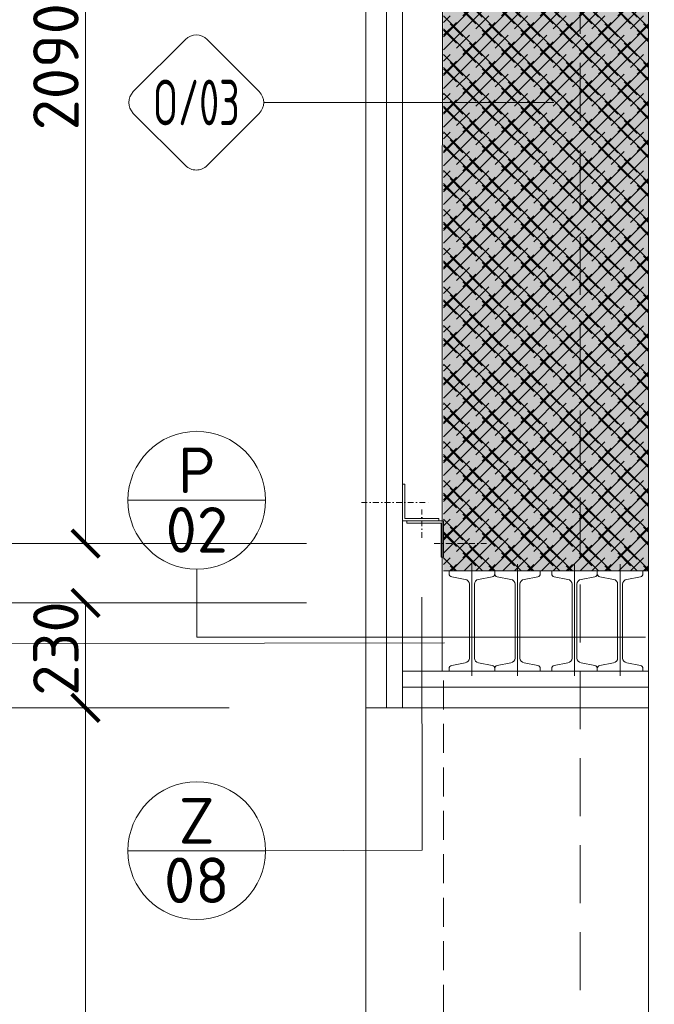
# Model space of a CAD drawing. Header units: millimetres. Extents: x -725694 to 5289369, y -1488057 to 2187451.
# Tile 73 of 656: x 4521 to 5913, y -40285 to -38127. Entities that reach past the tile are written whole.
import ezdxf
from ezdxf.enums import TextEntityAlignment as Align

# ---------------------------------------------------------------- set-up
doc = ezdxf.new("R2010")
doc.units = ezdxf.units.MM
doc.linetypes.add('DASHDOT', pattern=[25.4, 12.7, -6.35, 0, -6.35])
doc.linetypes.add('DASHED', pattern=[19.05, 12.7, -6.35])
doc.layers.get('Defpoints').update_dxf_attribs({"color": 8})
for name, color, linetype, lineweight in [('A99_N_kce-pohl', 1, 'Continuous', 9), ('A99_N_kce-rez-sil', 6, 'Continuous', 18), ('A99_N_kce-rez-ten', 4, 'Continuous', 9), ('A99_N_koty-200', 5, 'Continuous', 5), ('A99_N_koty-200 @ 200', 5, 'Continuous', 5), ('A99_N_koty-200 @ 50 (2)', 5, 'Continuous', 5), ('A99_N_sraf', 252, 'Continuous', 0), ('A99_N_sraf @ 200 VP1', 252, 'Continuous', 0), ('A99_N_sraf @ 200 VP10', 252, 'Continuous', 0), ('A99_N_sraf @ 200 VP11', 252, 'Continuous', 0), ('A99_N_sraf @ 200 VP12', 252, 'Continuous', 0), ('A99_N_sraf @ 200 VP13', 252, 'Continuous', 0), ('A99_N_sraf @ 200 VP14', 252, 'Continuous', 0), ('A99_N_sraf @ 200 VP2', 252, 'Continuous', 0), ('A99_N_sraf @ 200 VP3', 252, 'Continuous', 0), ('A99_N_sraf @ 200 VP4', 252, 'Continuous', 0), ('A99_N_sraf @ 200 VP5', 252, 'Continuous', 0), ('A99_N_sraf @ 200 VP6', 252, 'Continuous', 0), ('A99_N_sraf @ 200 VP7', 252, 'Continuous', 0), ('A99_N_sraf @ 200 VP8', 252, 'Continuous', 0), ('A99_N_sraf @ 200 VP9', 252, 'Continuous', 0), ('A99_N_sraf @ 200 VPModel', 252, 'Continuous', 0), ('A99_N_sraf @ 50 (1)', 252, 'Continuous', 0), ('A99_N_znaceni 200', 5, 'Continuous', 5), ('A99_N_znaceni 50', 5, 'Continuous', 5), ('A99_S_kce-pohl', 7, 'Continuous', 5), ('A99_S_kce-rez-sil', 7, 'Continuous', 15), ('A99_S_kce-rez-ten', 7, 'Continuous', 9)]:
    doc.layers.add(name, color=color, linetype=linetype, lineweight=lineweight)
doc.styles.add('A99_kota', font='isocpeur.ttf', dxfattribs={"height": 2})
doc.styles.add('A99_popis', font='isocpeur.ttf')
doc.linetypes.add('IZOLACE', pattern='A,0.00254,-2.54,[134,ltypeshp.shx,S=2.54,R=0,X=-2.54,Y=0],-5.08,[134,ltypeshp.shx,S=2.54,R=180,X=2.54,Y=0],-2.54', length=10.16254)
doc.dimstyles.new('A99_kota_200 new', dxfattribs={"dimscale": 200, "dimtxt": 2, "dimasz": 1.2, "dimexe": 0.5, "dimexo": 1.5, "dimgap": 0.3, "dimtad": 1, "dimdec": 0, "dimzin": 3, "dimdsep": 46, "dimtxsty": 'A99_kota', "dimblk": 'ARCHTICK', "dimcen": 2.5, "dimazin": 2, "dimtfac": 0.75, "dimtdec": 0, "dimtmove": 2, "dimatfit": 0, "dimfxl": 0, "dimtolj": 1, "dimtzin": 0, "dimlwd": 5, "dimlwe": 5, "dimarcsym": 0})
pattern_1 = [(45, (0, 0), (-42.42641, 42.42641), []), (45, (28.284, 0), (-42.42641, 42.42641), []), (135, (48.024, 5.6), (-42.42641, -42.42641), [40, -20]), (135, (62.166, 19.74), (-42.42641, -42.42641), [40, -20])]
pattern_2 = [(315, (0, 0), (42.42641, 42.42641), []), (315, (6e-15, -28.284), (42.42641, 42.42641), []), (45, (5.6, -48.024), (-42.42641, 42.42641), [40, -20]), (45, (19.74, -62.166), (-42.42641, 42.42641), [40, -20])]

# ---------------------------------------------------------------- blocks, each defined once
blk = doc.blocks.new('_ArchTick')
at = {"color": 0, "linetype": 'ByBlock', "const_width": 0.15}
blk.add_lwpolyline([(-0.5, -0.5), (0.5, 0.5)], dxfattribs=at)
blk = doc.blocks.new('*D4356')
at = {"layer": 'A99_N_koty-200', "color": 0, "linetype": 'Continuous', "lineweight": 5, "transparency": 16777216}
for p, q in [((4865, -37185), (4640, -37185)), ((4665, -39275), (4665, -37185)), ((4865, -39275), (4640, -39275))]:
    blk.add_line(p, q, dxfattribs=at)
at = {"layer": 'Defpoints', "color": 0, "linetype": 'Continuous', "lineweight": 0, "transparency": 16777216}
for p in [(4665, -37185), (5450, -37185), (5450, -39275)]:
    blk.add_point(p, dxfattribs=at)
at = {"layer": 'A99_N_koty-200', "color": 0, "linetype": 'Continuous', "lineweight": 5, "transparency": 16777216, "xscale": 60, "yscale": 60, "zscale": 60}
for p, rotation in [((4665, -37185), 90), ((4665, -39275), 270)]:
    blk.add_blockref('_ArchTick', p, dxfattribs=dict(at, rotation=rotation))
at = {"layer": 'A99_N_koty-200', "color": 0, "linetype": 'Continuous', "transparency": 16777216, "insert": (4600, -38230), "char_height": 100, "attachment_point": 5, "rotation": 90, "style": 'A99_kota'}
blk.add_mtext('\\A1;2090', dxfattribs=at)
blk = doc.blocks.new('*D4357')
at = {"layer": 'A99_N_koty-200', "color": 0, "linetype": 'Continuous', "lineweight": 5, "transparency": 16777216}
for p, q in [((5150, -37185), (4255, -37185)), ((4355, -39275), (4355, -37185)), ((5150, -39275), (4255, -39275))]:
    blk.add_line(p, q, dxfattribs=at)
at = {"layer": 'Defpoints', "color": 0, "linetype": 'Continuous', "lineweight": 0, "transparency": 16777216}
for p in [(4355, -37185), (5450, -37185), (5450, -39275)]:
    blk.add_point(p, dxfattribs=at)
at = {"layer": 'A99_N_koty-200', "color": 0, "linetype": 'Continuous', "lineweight": 5, "transparency": 16777216, "xscale": 240, "yscale": 240, "zscale": 240}
for p, rotation in [((4355, -37185), 90), ((4355, -39275), 270)]:
    blk.add_blockref('_ArchTick', p, dxfattribs=dict(at, rotation=rotation))
at = {"layer": 'A99_N_koty-200', "color": 0, "linetype": 'Continuous', "transparency": 16777216, "insert": (4095, -38230), "char_height": 400, "attachment_point": 5, "rotation": 90, "style": 'A99_kota'}
blk.add_mtext('\\A1;2090', dxfattribs=at)
blk = doc.blocks.new('*D4401')
at = {"layer": 'A99_N_koty-200', "color": 0, "linetype": 'Continuous', "lineweight": 5, "transparency": 16777216}
for p, q in [((6947.5, -37745), (7847.5, -37745)), ((7747.5, -37745), (7747.5, -39335)), ((6947.5, -39335), (7847.5, -39335))]:
    blk.add_line(p, q, dxfattribs=at)
at = {"layer": 'Defpoints', "color": 0, "linetype": 'Continuous', "lineweight": 0, "transparency": 16777216}
for p in [(5900, -37745), (5900, -39335), (7747.5, -39335)]:
    blk.add_point(p, dxfattribs=at)
at = {"layer": 'A99_N_koty-200', "color": 0, "linetype": 'Continuous', "lineweight": 5, "transparency": 16777216, "xscale": 240, "yscale": 240, "zscale": 240}
for p, rotation in [((7747.5, -37745), 90), ((7747.5, -39335), 270)]:
    blk.add_blockref('_ArchTick', p, dxfattribs=dict(at, rotation=rotation))
at = {"layer": 'A99_N_koty-200', "color": 0, "linetype": 'Continuous', "transparency": 16777216, "insert": (7472.5, -38422.5), "char_height": 400, "attachment_point": 5, "rotation": 90, "style": 'A99_kota'}
blk.add_mtext('\\A1;1590', dxfattribs=at)
blk = doc.blocks.new('*D4402')
at = {"layer": 'A99_N_koty-200', "color": 0, "linetype": 'Continuous', "lineweight": 5, "transparency": 16777216}
for p, q in [((6450, -37745), (6675, -37745)), ((6650, -37745), (6650, -39335)), ((6450, -39335), (6675, -39335))]:
    blk.add_line(p, q, dxfattribs=at)
at = {"layer": 'Defpoints', "color": 0, "linetype": 'Continuous', "lineweight": 0, "transparency": 16777216}
for p in [(5900, -37745), (5900, -39335), (6650, -39335)]:
    blk.add_point(p, dxfattribs=at)
at = {"layer": 'A99_N_koty-200', "color": 0, "linetype": 'Continuous', "lineweight": 5, "transparency": 16777216, "xscale": 60, "yscale": 60, "zscale": 60}
for p, rotation in [((6650, -37745), 90), ((6650, -39335), 270)]:
    blk.add_blockref('_ArchTick', p, dxfattribs=dict(at, rotation=rotation))
at = {"layer": 'A99_N_koty-200', "color": 0, "linetype": 'Continuous', "transparency": 16777216, "insert": (6585, -38540), "char_height": 100, "attachment_point": 5, "rotation": 90, "style": 'A99_kota'}
blk.add_mtext('\\A1;1590', dxfattribs=at)
blk = doc.blocks.new('*D4669')
at = {"layer": 'A99_N_koty-200', "color": 0, "linetype": 'Continuous', "lineweight": 5, "transparency": 16777216}
for p, q in [((4980, -39635), (4255, -39635)), ((4355, -39635), (4355, -44635)), ((5150, -44635), (4255, -44635))]:
    blk.add_line(p, q, dxfattribs=at)
at = {"layer": 'Defpoints', "color": 0, "linetype": 'Continuous', "lineweight": 0, "transparency": 16777216}
for p in [(5280, -39635), (4355, -44635), (5450, -44635)]:
    blk.add_point(p, dxfattribs=at)
at = {"layer": 'A99_N_koty-200', "color": 0, "linetype": 'Continuous', "lineweight": 5, "transparency": 16777216, "xscale": 240, "yscale": 240, "zscale": 240}
for p, rotation in [((4355, -39635), 90), ((4355, -44635), 270)]:
    blk.add_blockref('_ArchTick', p, dxfattribs=dict(at, rotation=rotation))
at = {"layer": 'A99_N_koty-200', "color": 0, "linetype": 'Continuous', "transparency": 16777216, "insert": (4095, -42135), "char_height": 400, "attachment_point": 5, "rotation": 90, "style": 'A99_kota'}
blk.add_mtext('\\A1;5000', dxfattribs=at)
blk = doc.blocks.new('*D4670')
at = {"layer": 'A99_N_koty-200', "color": 0, "linetype": 'Continuous', "lineweight": 5, "transparency": 16777216}
for p, q in [((4865, -39635), (4640, -39635)), ((4665, -39635), (4665, -44635)), ((4865, -44635), (4640, -44635))]:
    blk.add_line(p, q, dxfattribs=at)
at = {"layer": 'Defpoints', "color": 0, "linetype": 'Continuous', "lineweight": 0, "transparency": 16777216}
for p in [(5280, -39635), (4665, -44635), (5450, -44635)]:
    blk.add_point(p, dxfattribs=at)
at = {"layer": 'A99_N_koty-200', "color": 0, "linetype": 'Continuous', "lineweight": 5, "transparency": 16777216, "xscale": 60, "yscale": 60, "zscale": 60}
for p, rotation in [((4665, -39635), 90), ((4665, -44635), 270)]:
    blk.add_blockref('_ArchTick', p, dxfattribs=dict(at, rotation=rotation))
at = {"layer": 'A99_N_koty-200', "color": 0, "linetype": 'Continuous', "transparency": 16777216, "insert": (4600, -42135), "char_height": 100, "attachment_point": 5, "rotation": 90, "style": 'A99_kota'}
blk.add_mtext('\\A1;5000', dxfattribs=at)
blk = doc.blocks.new('*D5740')
at = {"layer": 'A99_N_koty-200', "color": 0, "linetype": 'Continuous', "lineweight": 5, "transparency": 16777216}
for p, q in [((4355, -39405), (4355, -39165)), ((5150, -39405), (4255, -39405)), ((4355, -39635), (4355, -39405)), ((4980, -39635), (4255, -39635)), ((4355, -39635), (4355, -39875))]:
    blk.add_line(p, q, dxfattribs=at)
at = {"layer": 'Defpoints', "color": 0, "linetype": 'Continuous', "lineweight": 0, "transparency": 16777216}
for p in [(4355, -39405), (5450, -39405), (5280, -39635)]:
    blk.add_point(p, dxfattribs=at)
at = {"layer": 'A99_N_koty-200', "color": 0, "linetype": 'Continuous', "lineweight": 5, "transparency": 16777216, "xscale": 240, "yscale": 240, "zscale": 240}
for p, rotation in [((4355, -39405), 270), ((4355, -39635), 90)]:
    blk.add_blockref('_ArchTick', p, dxfattribs=dict(at, rotation=rotation))
at = {"layer": 'A99_N_koty-200', "color": 0, "linetype": 'Continuous', "transparency": 16777216, "insert": (4095, -40215), "char_height": 400, "attachment_point": 5, "rotation": 90, "style": 'A99_kota'}
blk.add_mtext('\\A1;230', dxfattribs=at)
blk = doc.blocks.new('*D5741')
at = {"layer": 'A99_N_koty-200', "color": 0, "linetype": 'Continuous', "lineweight": 5, "transparency": 16777216}
for p, q in [((4865, -39405), (4640, -39405)), ((4665, -39635), (4665, -39405)), ((4865, -39635), (4640, -39635))]:
    blk.add_line(p, q, dxfattribs=at)
at = {"layer": 'Defpoints', "color": 0, "linetype": 'Continuous', "lineweight": 0, "transparency": 16777216}
for p in [(4665, -39405), (5450, -39405), (5280, -39635)]:
    blk.add_point(p, dxfattribs=at)
at = {"layer": 'A99_N_koty-200', "color": 0, "linetype": 'Continuous', "lineweight": 5, "transparency": 16777216, "xscale": 60, "yscale": 60, "zscale": 60}
for p, rotation in [((4665, -39405), 90), ((4665, -39635), 270)]:
    blk.add_blockref('_ArchTick', p, dxfattribs=dict(at, rotation=rotation))
at = {"layer": 'A99_N_koty-200', "color": 0, "linetype": 'Continuous', "transparency": 16777216, "insert": (4600, -39505), "char_height": 100, "attachment_point": 5, "rotation": 90, "style": 'A99_kota'}
blk.add_mtext('\\A1;230', dxfattribs=at)
blk = doc.blocks.new('*D5800')
at = {"layer": 'A99_N_koty-200', "color": 0, "linetype": 'Continuous', "lineweight": 5, "transparency": 16777216}
for p, q in [((7747.5, -39335), (7747.5, -39095)), ((6947.5, -39335), (7847.5, -39335)), ((7747.5, -39335), (7747.5, -39555)), ((6947.5, -39555), (7847.5, -39555)), ((7747.5, -39555), (7747.5, -39795))]:
    blk.add_line(p, q, dxfattribs=at)
at = {"layer": 'Defpoints', "color": 0, "linetype": 'Continuous', "lineweight": 0, "transparency": 16777216}
for p in [(5900, -39335), (5900, -39555), (7747.5, -39555)]:
    blk.add_point(p, dxfattribs=at)
at = {"layer": 'A99_N_koty-200', "color": 0, "linetype": 'Continuous', "lineweight": 5, "transparency": 16777216, "xscale": 240, "yscale": 240, "zscale": 240}
for p, rotation in [((7747.5, -39335), 270), ((7747.5, -39555), 90)]:
    blk.add_blockref('_ArchTick', p, dxfattribs=dict(at, rotation=rotation))
at = {"layer": 'A99_N_koty-200', "color": 0, "linetype": 'Continuous', "transparency": 16777216, "insert": (8032.5, -38875), "char_height": 400, "attachment_point": 5, "rotation": 90, "style": 'A99_kota'}
blk.add_mtext('\\A1;220', dxfattribs=at)
blk = doc.blocks.new('*D5801')
at = {"layer": 'A99_N_koty-200', "color": 0, "linetype": 'Continuous', "lineweight": 5, "transparency": 16777216}
for p, q in [((6450, -39335), (6675, -39335)), ((6650, -39335), (6650, -39555)), ((6450, -39555), (6675, -39555))]:
    blk.add_line(p, q, dxfattribs=at)
at = {"layer": 'Defpoints', "color": 0, "linetype": 'Continuous', "lineweight": 0, "transparency": 16777216}
for p in [(5900, -39335), (5900, -39555), (6650, -39555)]:
    blk.add_point(p, dxfattribs=at)
at = {"layer": 'A99_N_koty-200', "color": 0, "linetype": 'Continuous', "lineweight": 5, "transparency": 16777216, "xscale": 60, "yscale": 60, "zscale": 60}
for p, rotation in [((6650, -39335), 90), ((6650, -39555), 270)]:
    blk.add_blockref('_ArchTick', p, dxfattribs=dict(at, rotation=rotation))
at = {"layer": 'A99_N_koty-200', "color": 0, "linetype": 'Continuous', "transparency": 16777216, "insert": (6585, -39440), "char_height": 100, "attachment_point": 5, "rotation": 90, "style": 'A99_kota'}
blk.add_mtext('\\A1;220', dxfattribs=at)
blk = doc.blocks.new('*D5803')
at = {"layer": 'A99_N_koty-200', "color": 0, "linetype": 'Continuous', "lineweight": 5, "transparency": 16777216}
for p, q in [((4465, -30205), (4240, -30205)), ((4265, -30205), (4265, -39635)), ((4465, -39635), (4240, -39635))]:
    blk.add_line(p, q, dxfattribs=at)
at = {"layer": 'Defpoints', "color": 0, "linetype": 'Continuous', "lineweight": 0, "transparency": 16777216}
for p in [(4812.5, -30205), (4265, -39635), (5280, -39635)]:
    blk.add_point(p, dxfattribs=at)
at = {"layer": 'A99_N_koty-200', "color": 0, "linetype": 'Continuous', "lineweight": 5, "transparency": 16777216, "xscale": 60, "yscale": 60, "zscale": 60}
for p, rotation in [((4265, -30205), 90), ((4265, -39635), 270)]:
    blk.add_blockref('_ArchTick', p, dxfattribs=dict(at, rotation=rotation))
at = {"layer": 'A99_N_koty-200', "color": 0, "linetype": 'Continuous', "transparency": 16777216, "insert": (4200, -34920), "char_height": 100, "attachment_point": 5, "rotation": 90, "style": 'A99_kota'}
blk.add_mtext('\\A1;9430', dxfattribs=at)
blk = doc.blocks.new('*D5804')
at = {"layer": 'A99_N_koty-200', "color": 0, "linetype": 'Continuous', "lineweight": 5, "transparency": 16777216}
for p, q in [((4377.5, -30205), (3477.5, -30205)), ((3577.5, -30205), (3577.5, -39635)), ((4377.5, -39635), (3477.5, -39635))]:
    blk.add_line(p, q, dxfattribs=at)
at = {"layer": 'Defpoints', "color": 0, "linetype": 'Continuous', "lineweight": 0, "transparency": 16777216}
for p in [(4812.5, -30205), (3577.5, -39635), (5280, -39635)]:
    blk.add_point(p, dxfattribs=at)
at = {"layer": 'A99_N_koty-200', "color": 0, "linetype": 'Continuous', "lineweight": 5, "transparency": 16777216, "xscale": 240, "yscale": 240, "zscale": 240}
for p, rotation in [((3577.5, -30205), 90), ((3577.5, -39635), 270)]:
    blk.add_blockref('_ArchTick', p, dxfattribs=dict(at, rotation=rotation))
at = {"layer": 'A99_N_koty-200', "color": 0, "linetype": 'Continuous', "transparency": 16777216, "insert": (3317.5, -35215), "char_height": 400, "attachment_point": 5, "rotation": 90, "style": 'A99_kota'}
blk.add_mtext('\\A1;9430', dxfattribs=at)
blk = doc.blocks.new('*D5809')
at = {"layer": 'A99_N_koty-200', "color": 0, "linetype": 'Continuous', "lineweight": 5, "transparency": 16777216}
for p, q in [((4377.5, -39635), (3477.5, -39635)), ((3577.5, -39635), (3577.5, -44485)), ((4377.5, -44485), (3477.5, -44485))]:
    blk.add_line(p, q, dxfattribs=at)
at = {"layer": 'Defpoints', "color": 0, "linetype": 'Continuous', "lineweight": 0, "transparency": 16777216}
for p in [(5280, -39635), (3577.5, -44485), (5280, -44485)]:
    blk.add_point(p, dxfattribs=at)
at = {"layer": 'A99_N_koty-200', "color": 0, "linetype": 'Continuous', "lineweight": 5, "transparency": 16777216, "xscale": 240, "yscale": 240, "zscale": 240}
for p, rotation in [((3577.5, -39635), 90), ((3577.5, -44485), 270)]:
    blk.add_blockref('_ArchTick', p, dxfattribs=dict(at, rotation=rotation))
at = {"layer": 'A99_N_koty-200', "color": 0, "linetype": 'Continuous', "transparency": 16777216, "insert": (3317.5, -42255.6), "char_height": 400, "attachment_point": 5, "rotation": 90, "style": 'A99_kota'}
blk.add_mtext('\\A1;4850', dxfattribs=at)
blk = doc.blocks.new('*D5810')
at = {"layer": 'A99_N_koty-200', "color": 0, "linetype": 'Continuous', "lineweight": 5, "transparency": 16777216}
for p, q in [((4465, -39635), (4240, -39635)), ((4265, -39635), (4265, -44485)), ((4465, -44485), (4240, -44485))]:
    blk.add_line(p, q, dxfattribs=at)
at = {"layer": 'Defpoints', "color": 0, "linetype": 'Continuous', "lineweight": 0, "transparency": 16777216}
for p in [(5280, -39635), (4265, -44485), (5280, -44485)]:
    blk.add_point(p, dxfattribs=at)
at = {"layer": 'A99_N_koty-200', "color": 0, "linetype": 'Continuous', "lineweight": 5, "transparency": 16777216, "xscale": 60, "yscale": 60, "zscale": 60}
for p, rotation in [((4265, -39635), 90), ((4265, -44485), 270)]:
    blk.add_blockref('_ArchTick', p, dxfattribs=dict(at, rotation=rotation))
at = {"layer": 'A99_N_koty-200', "color": 0, "linetype": 'Continuous', "transparency": 16777216, "insert": (4200, -42135), "char_height": 100, "attachment_point": 5, "rotation": 90, "style": 'A99_kota'}
blk.add_mtext('\\A1;4850', dxfattribs=at)
blk = doc.blocks.new('*U83')
at = {"color": 0}
for p, q in [((-0.721, 4.139), (-4.149, 0.711)), ((4.139, 0.711), (0.711, 4.139)), ((4.436, -0.005), (23.518, -0.005)), ((-4.149, -0.721), (-0.721, -4.149)), ((0.711, -4.149), (4.139, -0.721))]:
    blk.add_line(p, q, dxfattribs=at)
for centre, start, end in [((-0.005, 3.424), 45, 135), ((-3.433, -0.005), 135, 225), ((3.424, -0.005), 315, 45), ((-0.005, -3.433), 225, 315)]:
    blk.add_arc(centre, 1.012, start, end, dxfattribs=at)
at = {"color": 0, "linetype": 'ByBlock', "style": 'A99_popis', "width": 0.953108}
blk.add_attdef('SKLADBA', text='', height=3, rotation=0.01026, dxfattribs=at).set_placement((-2.863, -1.506), (2.855, -1.505), align=Align.FIT)
blk = doc.blocks.new('*D5812')
at = {"layer": 'A99_N_koty-200', "color": 0, "linetype": 'Continuous', "lineweight": 5, "transparency": 16777216}
for p, q in [((6650, -39555), (6650, -39495)), ((6450, -39555), (6675, -39555)), ((6650, -39555), (6650, -39635)), ((6450, -39635), (6675, -39635)), ((6650, -39635), (6650, -39695))]:
    blk.add_line(p, q, dxfattribs=at)
at = {"layer": 'Defpoints', "color": 0, "linetype": 'Continuous', "lineweight": 0, "transparency": 16777216}
for p in [(5900, -39555), (5900, -39635), (6650, -39635)]:
    blk.add_point(p, dxfattribs=at)
at = {"layer": 'A99_N_koty-200', "color": 0, "linetype": 'Continuous', "lineweight": 5, "transparency": 16777216, "xscale": 60, "yscale": 60, "zscale": 60}
for p, rotation in [((6650, -39555), 270), ((6650, -39635), 90)]:
    blk.add_blockref('_ArchTick', p, dxfattribs=dict(at, rotation=rotation))
at = {"layer": 'A99_N_koty-200', "color": 0, "linetype": 'Continuous', "transparency": 16777216, "insert": (6580, -39740), "char_height": 100, "attachment_point": 5, "rotation": 90, "style": 'A99_kota'}
blk.add_mtext('\\A1;80', dxfattribs=at)
blk = doc.blocks.new('*D5813')
at = {"layer": 'A99_N_koty-200', "color": 0, "linetype": 'Continuous', "lineweight": 5, "transparency": 16777216}
for p, q in [((7747.5, -39555), (7747.5, -39315)), ((6947.5, -39555), (7847.5, -39555)), ((7747.5, -39555), (7747.5, -39635)), ((6947.5, -39635), (7847.5, -39635)), ((7747.5, -39635), (7747.5, -39875))]:
    blk.add_line(p, q, dxfattribs=at)
at = {"layer": 'Defpoints', "color": 0, "linetype": 'Continuous', "lineweight": 0, "transparency": 16777216}
for p in [(5900, -39555), (5900, -39635), (7747.5, -39635)]:
    blk.add_point(p, dxfattribs=at)
at = {"layer": 'A99_N_koty-200', "color": 0, "linetype": 'Continuous', "lineweight": 5, "transparency": 16777216, "xscale": 240, "yscale": 240, "zscale": 240}
for p, rotation in [((7747.5, -39555), 270), ((7747.5, -39635), 90)]:
    blk.add_blockref('_ArchTick', p, dxfattribs=dict(at, rotation=rotation))
at = {"layer": 'A99_N_koty-200', "color": 0, "linetype": 'Continuous', "transparency": 16777216, "insert": (7512.5, -39950), "char_height": 400, "attachment_point": 5, "rotation": 90, "style": 'A99_kota'}
blk.add_mtext('\\A1;80', dxfattribs=at)
blk = doc.blocks.new('*D5827')
at = {"layer": 'A99_N_koty-200', "color": 0, "linetype": 'Continuous', "lineweight": 5, "transparency": 16777216}
for p, q in [((6947.5, -39635), (7847.5, -39635)), ((7747.5, -39635), (7747.5, -44635)), ((6947.5, -44635), (7847.5, -44635))]:
    blk.add_line(p, q, dxfattribs=at)
at = {"layer": 'Defpoints', "color": 0, "linetype": 'Continuous', "lineweight": 0, "transparency": 16777216}
for p in [(5900, -39635), (5950, -44635), (7747.5, -44635)]:
    blk.add_point(p, dxfattribs=at)
at = {"layer": 'A99_N_koty-200', "color": 0, "linetype": 'Continuous', "lineweight": 5, "transparency": 16777216, "xscale": 240, "yscale": 240, "zscale": 240}
for p, rotation in [((7747.5, -39635), 90), ((7747.5, -44635), 270)]:
    blk.add_blockref('_ArchTick', p, dxfattribs=dict(at, rotation=rotation))
at = {"layer": 'A99_N_koty-200', "color": 0, "linetype": 'Continuous', "transparency": 16777216, "insert": (7487.5, -42135), "char_height": 400, "attachment_point": 5, "rotation": 90, "style": 'A99_kota'}
blk.add_mtext('\\A1;5000', dxfattribs=at)
blk = doc.blocks.new('*D5828')
at = {"layer": 'A99_N_koty-200', "color": 0, "linetype": 'Continuous', "lineweight": 5, "transparency": 16777216}
for p, q in [((6450, -39635), (6675, -39635)), ((6650, -39635), (6650, -44635)), ((6450, -44635), (6675, -44635))]:
    blk.add_line(p, q, dxfattribs=at)
at = {"layer": 'Defpoints', "color": 0, "linetype": 'Continuous', "lineweight": 0, "transparency": 16777216}
for p in [(5900, -39635), (5950, -44635), (6650, -44635)]:
    blk.add_point(p, dxfattribs=at)
at = {"layer": 'A99_N_koty-200', "color": 0, "linetype": 'Continuous', "lineweight": 5, "transparency": 16777216, "xscale": 60, "yscale": 60, "zscale": 60}
for p, rotation in [((6650, -39635), 90), ((6650, -44635), 270)]:
    blk.add_blockref('_ArchTick', p, dxfattribs=dict(at, rotation=rotation))
at = {"layer": 'A99_N_koty-200', "color": 0, "linetype": 'Continuous', "transparency": 16777216, "insert": (6585, -42135), "char_height": 100, "attachment_point": 5, "rotation": 90, "style": 'A99_kota'}
blk.add_mtext('\\A1;5000', dxfattribs=at)
blk = doc.blocks.new('*U20')
at = {"color": 0, "linetype": 'ByBlock'}
blk.add_line((-3.02, 0), (3.02, 0), dxfattribs=at)
blk.add_circle((0, 0), 3.02, dxfattribs=at)
at = {"color": 0, "linetype": 'ByBlock', "style": 'A99_popis'}
for tag, p in [('KATEGORIE', (0, 1.31)), ('PRVEK', (0, -1.298))]:
    blk.add_attdef(tag, text='', height=2, dxfattribs=at).set_placement(p, align=Align.MIDDLE_CENTER)
blk = doc.blocks.new('*U6568')
at = {"layer": 'A99_N_sraf @ 200 VP1', "linetype": 'Continuous', "lineweight": 0}
h = blk.add_hatch(dxfattribs=at)
h.set_pattern_fill('ZDIVO-PLYNOSILIK', color=9, scale=0.1)
h.set_pattern_definition(pattern_1)
h.paths.add_polyline_path([(5450, -37745), (5900, -37745), (5900, -39335), (5450, -39335)])
at = {"layer": 'A99_N_sraf @ 200 VP10', "linetype": 'Continuous', "lineweight": 0}
h = blk.add_hatch(dxfattribs=at)
h.set_pattern_fill('ZDIVO-PLYNOSILIK', color=9, scale=0.1)
h.set_pattern_definition(pattern_1)
h.paths.add_polyline_path([(5450, -37745), (5900, -37745), (5900, -39335), (5450, -39335)])
at = {"layer": 'A99_N_sraf @ 200 VP11', "linetype": 'Continuous', "lineweight": 0}
h = blk.add_hatch(dxfattribs=at)
h.set_pattern_fill('ZDIVO-PLYNOSILIK', color=9, scale=0.1)
h.set_pattern_definition(pattern_1)
h.paths.add_polyline_path([(5450, -37745), (5900, -37745), (5900, -39335), (5450, -39335)])
at = {"layer": 'A99_N_sraf @ 200 VP12', "linetype": 'Continuous', "lineweight": 0}
h = blk.add_hatch(dxfattribs=at)
h.set_pattern_fill('ZDIVO-PLYNOSILIK', color=9, scale=0.1)
h.set_pattern_definition(pattern_1)
h.paths.add_polyline_path([(5450, -37745), (5900, -37745), (5900, -39335), (5450, -39335)])
at = {"layer": 'A99_N_sraf @ 200 VP13', "linetype": 'Continuous', "lineweight": 0}
h = blk.add_hatch(dxfattribs=at)
h.set_pattern_fill('ZDIVO-PLYNOSILIK', color=9, scale=0.1)
h.set_pattern_definition(pattern_2)
h.paths.add_polyline_path([(5450, -37745), (5900, -37745), (5900, -39335), (5450, -39335)])
at = {"layer": 'A99_N_sraf @ 200 VP14', "linetype": 'Continuous', "lineweight": 0}
h = blk.add_hatch(dxfattribs=at)
h.set_pattern_fill('ZDIVO-PLYNOSILIK', color=9, scale=0.1)
h.set_pattern_definition(pattern_1)
h.paths.add_polyline_path([(5450, -37745), (5900, -37745), (5900, -39335), (5450, -39335)])
at = {"layer": 'A99_N_sraf @ 200 VP2', "linetype": 'Continuous', "lineweight": 0}
h = blk.add_hatch(dxfattribs=at)
h.set_pattern_fill('ZDIVO-PLYNOSILIK', color=9, scale=0.1)
h.set_pattern_definition(pattern_1)
h.paths.add_polyline_path([(5450, -37745), (5900, -37745), (5900, -39335), (5450, -39335)])
at = {"layer": 'A99_N_sraf @ 200 VP3', "linetype": 'Continuous', "lineweight": 0}
h = blk.add_hatch(dxfattribs=at)
h.set_pattern_fill('ZDIVO-PLYNOSILIK', color=9, scale=0.1)
h.set_pattern_definition(pattern_1)
h.paths.add_polyline_path([(5450, -37745), (5900, -37745), (5900, -39335), (5450, -39335)])
at = {"layer": 'A99_N_sraf @ 200 VP4', "linetype": 'Continuous', "lineweight": 0}
h = blk.add_hatch(dxfattribs=at)
h.set_pattern_fill('ZDIVO-PLYNOSILIK', color=9, scale=0.1)
h.set_pattern_definition(pattern_1)
h.paths.add_polyline_path([(5450, -37745), (5900, -37745), (5900, -39335), (5450, -39335)])
at = {"layer": 'A99_N_sraf @ 200 VP5', "linetype": 'Continuous', "lineweight": 0}
h = blk.add_hatch(dxfattribs=at)
h.set_pattern_fill('ZDIVO-PLYNOSILIK', color=9, scale=0.1)
h.set_pattern_definition(pattern_2)
h.paths.add_polyline_path([(5450, -37745), (5900, -37745), (5900, -39335), (5450, -39335)])
at = {"layer": 'A99_N_sraf @ 200 VP6', "linetype": 'Continuous', "lineweight": 0}
h = blk.add_hatch(dxfattribs=at)
h.set_pattern_fill('ZDIVO-PLYNOSILIK', color=9, scale=0.1)
h.set_pattern_definition(pattern_2)
h.paths.add_polyline_path([(5450, -37745), (5900, -37745), (5900, -39335), (5450, -39335)])
at = {"layer": 'A99_N_sraf @ 200 VP7', "linetype": 'Continuous', "lineweight": 0}
h = blk.add_hatch(dxfattribs=at)
h.set_pattern_fill('ZDIVO-PLYNOSILIK', color=9, scale=0.1)
h.set_pattern_definition(pattern_1)
h.paths.add_polyline_path([(5450, -37745), (5900, -37745), (5900, -39335), (5450, -39335)])
at = {"layer": 'A99_N_sraf @ 200 VP8', "linetype": 'Continuous', "lineweight": 0}
h = blk.add_hatch(dxfattribs=at)
h.set_pattern_fill('ZDIVO-PLYNOSILIK', color=9, scale=0.1)
h.set_pattern_definition(pattern_1)
h.paths.add_polyline_path([(5450, -37745), (5900, -37745), (5900, -39335), (5450, -39335)])
at = {"layer": 'A99_N_sraf @ 200 VP9', "linetype": 'Continuous', "lineweight": 0}
h = blk.add_hatch(dxfattribs=at)
h.set_pattern_fill('ZDIVO-PLYNOSILIK', color=9, scale=0.1)
h.set_pattern_definition(pattern_1)
h.paths.add_polyline_path([(5450, -37745), (5900, -37745), (5900, -39335), (5450, -39335)])
at = {"layer": 'A99_N_sraf @ 200 VPModel', "linetype": 'Continuous', "lineweight": 0}
h = blk.add_hatch(dxfattribs=at)
h.set_pattern_fill('ZDIVO-PLYNOSILIK', color=9, scale=0.1)
h.set_pattern_definition(pattern_1)
h.paths.add_polyline_path([(5450, -37745), (5900, -37745), (5900, -39335), (5450, -39335)])
at = {"layer": 'A99_N_sraf @ 50 (1)', "linetype": 'Continuous', "lineweight": 0}
h = blk.add_hatch(dxfattribs=at)
h.set_pattern_fill('ZDIVO-PLYNOSILIK', color=9, scale=0.1)
h.set_pattern_definition([(45, (0, 0), (-10.606602, 10.606602), []), (45, (7.071, 0), (-10.606602, 10.606602), []), (135, (12.006, 1.4), (-10.606602, -10.606602), [10, -5]), (135, (15.542, 4.935), (-10.606602, -10.606602), [10, -5])])
h.paths.add_polyline_path([(5450, -37745), (5900, -37745), (5900, -39335), (5450, -39335)])
blk = doc.blocks.new('*U5982')
at = {"layer": 'A99_N_koty-200 @ 200', "linetype": 'Continuous'}
dim = blk.add_linear_dim(base=(4355, -37185), p1=(5450, -39275), p2=(5450, -37185), angle=90, dimstyle='A99_kota_200 new', override={"dimscale": 200, "dimtix": 1, "dimtofl": 1, "dimtmove": 1, "dimatfit": 0}, dxfattribs=at)
dim.commit()
dim.dimension.update_dxf_attribs({"geometry": '*D4357', "text_midpoint": (4095, -38230)})
at = {"layer": 'A99_N_koty-200 @ 50 (2)', "linetype": 'Continuous'}
dim = blk.add_linear_dim(base=(4665, -37185), p1=(5450, -39275), p2=(5450, -37185), angle=90, dimstyle='A99_kota_200 new', override={"dimscale": 50, "dimtix": 1, "dimtofl": 1, "dimtmove": 1, "dimatfit": 0}, dxfattribs=at)
dim.commit()
dim.dimension.update_dxf_attribs({"geometry": '*D4356', "text_midpoint": (4600, -38230)})
blk = doc.blocks.new('*U5994')
at = {"layer": 'A99_N_koty-200 @ 200', "linetype": 'Continuous'}
dim = blk.add_linear_dim(base=(7747.5, -39335), p1=(5900, -37745), p2=(5900, -39335), angle=90, dimstyle='A99_kota_200 new', override={"dimscale": 200, "dimtix": 1, "dimtofl": 1, "dimtmove": 2, "dimatfit": 0}, dxfattribs=at)
dim.commit()
dim.dimension.update_dxf_attribs({"geometry": '*D4401', "text_midpoint": (7472.5, -38422.5), "dimtype": 128})
at = {"layer": 'A99_N_koty-200 @ 50 (2)', "linetype": 'Continuous'}
dim = blk.add_linear_dim(base=(6650, -39335), p1=(5900, -37745), p2=(5900, -39335), angle=90, dimstyle='A99_kota_200 new', override={"dimscale": 50, "dimtix": 1, "dimtofl": 1, "dimtmove": 2, "dimatfit": 0}, dxfattribs=at)
dim.commit()
dim.dimension.update_dxf_attribs({"geometry": '*D4402', "text_midpoint": (6585, -38540)})
blk = doc.blocks.new('*U6084')
at = {"layer": 'A99_N_koty-200 @ 200', "linetype": 'Continuous'}
dim = blk.add_linear_dim(base=(4355, -44635), p1=(5280, -39635), p2=(5450, -44635), angle=90, dimstyle='A99_kota_200 new', override={"dimscale": 200, "dimtix": 1, "dimtofl": 1, "dimtmove": 2, "dimatfit": 0}, dxfattribs=at)
dim.commit()
dim.dimension.update_dxf_attribs({"geometry": '*D4669', "text_midpoint": (4095, -42135)})
at = {"layer": 'A99_N_koty-200 @ 50 (2)', "linetype": 'Continuous'}
dim = blk.add_linear_dim(base=(4665, -44635), p1=(5280, -39635), p2=(5450, -44635), angle=90, dimstyle='A99_kota_200 new', override={"dimscale": 50, "dimtix": 1, "dimtofl": 1, "dimtmove": 2, "dimatfit": 0}, dxfattribs=at)
dim.commit()
dim.dimension.update_dxf_attribs({"geometry": '*D4670', "text_midpoint": (4600, -42135)})
blk = doc.blocks.new('*U6421')
at = {"layer": 'A99_N_koty-200 @ 200', "linetype": 'Continuous'}
dim = blk.add_linear_dim(base=(4355, -39405), p1=(5280, -39635), p2=(5450, -39405), angle=90, dimstyle='A99_kota_200 new', override={"dimscale": 200, "dimtix": 1, "dimtofl": 1, "dimtmove": 1, "dimatfit": 0}, dxfattribs=at)
dim.commit()
dim.dimension.update_dxf_attribs({"geometry": '*D5740', "text_midpoint": (4355, -40215), "dimtype": 128})
at = {"layer": 'A99_N_koty-200 @ 50 (2)', "linetype": 'Continuous'}
dim = blk.add_linear_dim(base=(4665, -39405), p1=(5280, -39635), p2=(5450, -39405), angle=90, dimstyle='A99_kota_200 new', override={"dimscale": 50, "dimtix": 1, "dimtofl": 1, "dimtmove": 1, "dimatfit": 0}, dxfattribs=at)
dim.commit()
dim.dimension.update_dxf_attribs({"geometry": '*D5741', "text_midpoint": (4665, -39505), "dimtype": 128})
blk = doc.blocks.new('*U6454')
at = {"layer": 'A99_N_koty-200 @ 200', "linetype": 'Continuous'}
dim = blk.add_linear_dim(base=(7747.5, -39555), p1=(5900, -39335), p2=(5900, -39555), angle=90, dimstyle='A99_kota_200 new', override={"dimscale": 200, "dimtix": 1, "dimtofl": 1, "dimtmove": 2, "dimatfit": 0}, dxfattribs=at)
dim.commit()
dim.dimension.update_dxf_attribs({"geometry": '*D5800', "text_midpoint": (8032.5, -38875), "dimtype": 128})
at = {"layer": 'A99_N_koty-200 @ 50 (2)', "linetype": 'Continuous'}
dim = blk.add_linear_dim(base=(6650, -39555), p1=(5900, -39335), p2=(5900, -39555), angle=90, dimstyle='A99_kota_200 new', override={"dimscale": 50, "dimtix": 1, "dimtofl": 1, "dimtmove": 2, "dimatfit": 0}, dxfattribs=at)
dim.commit()
dim.dimension.update_dxf_attribs({"geometry": '*D5801', "text_midpoint": (6585, -39440), "dimtype": 128})
blk = doc.blocks.new('*U6455')
at = {"layer": 'A99_N_koty-200 @ 200', "linetype": 'Continuous'}
dim = blk.add_linear_dim(base=(3577.5, -39635), p1=(4812.5, -30205), p2=(5280, -39635), angle=270, dimstyle='A99_kota_200 new', override={"dimscale": 200, "dimtix": 1, "dimtofl": 1, "dimtmove": 1, "dimatfit": 0}, dxfattribs=at)
dim.commit()
dim.dimension.update_dxf_attribs({"geometry": '*D5804', "text_midpoint": (3577.5, -35215), "dimtype": 128})
at = {"layer": 'A99_N_koty-200 @ 50 (2)', "linetype": 'Continuous'}
dim = blk.add_linear_dim(base=(4265, -39635), p1=(4812.5, -30205), p2=(5280, -39635), angle=270, dimstyle='A99_kota_200 new', override={"dimscale": 50, "dimtix": 1, "dimtofl": 1, "dimtmove": 1, "dimatfit": 0}, dxfattribs=at)
dim.commit()
dim.dimension.update_dxf_attribs({"geometry": '*D5803', "text_midpoint": (4200, -34920)})
blk = doc.blocks.new('*U6457')
at = {"layer": 'A99_N_koty-200 @ 200', "linetype": 'Continuous'}
dim = blk.add_linear_dim(base=(3577.5, -44485), p1=(5280, -39635), p2=(5280, -44485), angle=90, dimstyle='A99_kota_200 new', override={"dimscale": 200, "dimtix": 1, "dimtofl": 1, "dimtmove": 2, "dimatfit": 0}, dxfattribs=at)
dim.commit()
dim.dimension.update_dxf_attribs({"geometry": '*D5809', "text_midpoint": (3317.5, -42255.6), "dimtype": 128})
at = {"layer": 'A99_N_koty-200 @ 50 (2)', "linetype": 'Continuous'}
dim = blk.add_linear_dim(base=(4265, -44485), p1=(5280, -39635), p2=(5280, -44485), angle=90, dimstyle='A99_kota_200 new', override={"dimscale": 50, "dimtix": 1, "dimtofl": 1, "dimtmove": 2, "dimatfit": 0}, dxfattribs=at)
dim.commit()
dim.dimension.update_dxf_attribs({"geometry": '*D5810', "text_midpoint": (4200, -42135), "dimtype": 128})
blk = doc.blocks.new('*U6458')
at = {"layer": 'A99_N_koty-200 @ 200', "linetype": 'Continuous'}
dim = blk.add_linear_dim(base=(7747.5, -39635), p1=(5900, -39555), p2=(5900, -39635), angle=90, dimstyle='A99_kota_200 new', override={"dimscale": 200, "dimtix": 1, "dimtofl": 1, "dimtmove": 2, "dimatfit": 0}, dxfattribs=at)
dim.commit()
dim.dimension.update_dxf_attribs({"geometry": '*D5813', "text_midpoint": (7512.5, -39950), "dimtype": 128})
at = {"layer": 'A99_N_koty-200 @ 50 (2)', "linetype": 'Continuous'}
dim = blk.add_linear_dim(base=(6650, -39635), p1=(5900, -39555), p2=(5900, -39635), angle=90, dimstyle='A99_kota_200 new', override={"dimscale": 50, "dimtix": 1, "dimtofl": 1, "dimtmove": 2, "dimatfit": 0}, dxfattribs=at)
dim.commit()
dim.dimension.update_dxf_attribs({"geometry": '*D5812', "text_midpoint": (6580, -39740), "dimtype": 128})
blk = doc.blocks.new('*U6467')
at = {"layer": 'A99_N_koty-200 @ 200', "linetype": 'Continuous'}
dim = blk.add_linear_dim(base=(7747.5, -44635), p1=(5900, -39635), p2=(5950, -44635), angle=90, dimstyle='A99_kota_200 new', override={"dimscale": 200, "dimtix": 1, "dimtofl": 1, "dimtmove": 2, "dimatfit": 0}, dxfattribs=at)
dim.commit()
dim.dimension.update_dxf_attribs({"geometry": '*D5827', "text_midpoint": (7487.5, -42135)})
at = {"layer": 'A99_N_koty-200 @ 50 (2)', "linetype": 'Continuous'}
dim = blk.add_linear_dim(base=(6650, -44635), p1=(5900, -39635), p2=(5950, -44635), angle=90, dimstyle='A99_kota_200 new', override={"dimscale": 50, "dimtix": 1, "dimtofl": 1, "dimtmove": 2, "dimatfit": 0}, dxfattribs=at)
dim.commit()
dim.dimension.update_dxf_attribs({"geometry": '*D5828', "text_midpoint": (6585, -42135)})

msp = doc.modelspace()

# ---------------------------------------------------------------- linework, layer by layer
at = {"layer": 'A99_N_kce-pohl', "color": 5, "linetype": 'DASHDOT', "lineweight": 0}
for points in [[(5270, -39185), (5420, -39185)], [(5402.5, -39262.5), (5402.5, -39200)], [(5430, -39275), (5550, -39275)]]:
    msp.add_lwpolyline(points, dxfattribs=at)
at = {"layer": 'A99_N_kce-rez-sil', "color": 5, "linetype": 'Continuous', "lineweight": 18, "flags": 128}
for points in [[(5280, -30255), (5280, -39635)], [(5900, -39635), (5280, -39635)]]:
    msp.add_lwpolyline(points, dxfattribs=at)
at = {"layer": 'A99_N_kce-rez-sil', "color": 5, "linetype": 'Continuous', "lineweight": 9, "flags": 128}
msp.add_lwpolyline([(5360, -39635), (5360, -30255)], dxfattribs=at)
for points in [[(5360, -39225), (5440, -39225), (5440, -39220), (5365, -39220), (5365, -39145), (5360, -39145)], [(5450, -39225), (5370, -39225), (5370, -39230), (5445, -39230), (5445, -39305), (5450, -39305)]]:
    msp.add_lwpolyline(points, close=True, dxfattribs=at)
at = {"layer": 'A99_N_kce-rez-sil', "color": 5, "linetype": 'Continuous', "lineweight": 15, "flags": 128}
msp.add_lwpolyline([(5900, -39555), (5900, -39635)], dxfattribs=at)
at = {"layer": 'A99_N_kce-rez-ten', "color": 5, "linetype": 'Continuous', "lineweight": 9}
for p, q in [((5462.5, -39335), (5462.5, -39341.2)), ((5562.5, -39335), (5462.5, -39335)), ((5512.5, -39320), (5512.5, -39565)), ((5562.5, -39335), (5562.5, -39341.2)), ((5562.5, -39335), (5662.5, -39335)), ((5562.5, -39335), (5562.5, -39341.2)), ((5612.5, -39320), (5612.5, -39565)), ((5662.5, -39335), (5662.5, -39341.2)), ((5687.5, -39335), (5687.5, -39341.2)), ((5787.5, -39335), (5687.5, -39335)), ((5737.5, -39320), (5737.5, -39565)), ((5787.5, -39335), (5887.5, -39335)), ((5787.5, -39335), (5787.5, -39341.2)), ((5787.5, -39335), (5787.5, -39341.2)), ((5837.5, -39320), (5837.5, -39565)), ((5887.5, -39335), (5887.5, -39341.2)), ((5468.1, -39347.6), (5497.8, -39353.5)), ((5556.9, -39347.6), (5527.2, -39353.5)), ((5568.1, -39347.6), (5597.8, -39353.5)), ((5656.9, -39347.6), (5627.2, -39353.5)), ((5693.1, -39347.6), (5722.8, -39353.5)), ((5781.9, -39347.6), (5752.2, -39353.5)), ((5793.1, -39347.6), (5822.8, -39353.5)), ((5881.9, -39347.6), (5852.2, -39353.5)), ((5507.1, -39525.8), (5507.1, -39362.5)), ((5517.9, -39364.2), (5517.9, -39525.8)), ((5607.1, -39364.2), (5607.1, -39525.8)), ((5617.9, -39525.8), (5617.9, -39362.5)), ((5732.1, -39525.8), (5732.1, -39362.5)), ((5742.9, -39364.2), (5742.9, -39525.8)), ((5832.1, -39364.2), (5832.1, -39525.8)), ((5842.9, -39525.8), (5842.9, -39362.5)), ((5462.5, -39555), (5462.5, -39548.8)), ((5468.1, -39542.4), (5497.8, -39536.5)), ((5556.9, -39542.4), (5527.2, -39536.5)), ((5562.5, -39555), (5562.5, -39548.8)), ((5562.5, -39555), (5562.5, -39548.8)), ((5568.1, -39542.4), (5597.8, -39536.5)), ((5656.9, -39542.4), (5627.2, -39536.5)), ((5662.5, -39555), (5662.5, -39548.8)), ((5687.5, -39555), (5687.5, -39548.8)), ((5693.1, -39542.4), (5722.8, -39536.5)), ((5781.9, -39542.4), (5752.2, -39536.5)), ((5787.5, -39555), (5787.5, -39548.8)), ((5787.5, -39555), (5787.5, -39548.8)), ((5793.1, -39542.4), (5822.8, -39536.5)), ((5881.9, -39542.4), (5852.2, -39536.5)), ((5887.5, -39555), (5887.5, -39548.8)), ((5562.5, -39555), (5462.5, -39555)), ((5562.5, -39555), (5662.5, -39555)), ((5787.5, -39555), (5687.5, -39555)), ((5787.5, -39555), (5887.5, -39555))]:
    msp.add_line(p, q, dxfattribs=at)
at = {"layer": 'A99_N_kce-rez-ten', "color": 5, "linetype": 'Continuous', "lineweight": 5}
for points in [[(5450, -39335), (5900, -39335)], [(5360, -39555), (5360, -39555), (5900, -39555)]]:
    msp.add_lwpolyline(points, dxfattribs=at)
at = {"layer": 'A99_N_kce-rez-ten', "color": 5, "linetype": 'Continuous', "lineweight": 9}
for centre, radius, start, end in [((5469, -39341.2), 6.5, 180.002, 262.0325), ((5496.3, -39364.2), 10.8, 0.003, 82.0334), ((5528.7, -39364.2), 10.8, 97.9666, 179.997), ((5556, -39341.2), 6.5, 277.9675, 359.998), ((5569, -39341.2), 6.5, 180.002, 262.0325), ((5596.3, -39364.2), 10.8, 0.003, 82.0334), ((5628.7, -39364.2), 10.8, 97.9666, 179.997), ((5656, -39341.2), 6.5, 277.9675, 359.998), ((5694, -39341.2), 6.5, 180.002, 262.0325), ((5721.3, -39364.2), 10.8, 0.003, 82.0334), ((5753.7, -39364.2), 10.8, 97.9666, 179.997), ((5781, -39341.2), 6.5, 277.9675, 359.998), ((5794, -39341.2), 6.5, 180.002, 262.0325), ((5821.3, -39364.2), 10.8, 0.003, 82.0334), ((5853.7, -39364.2), 10.8, 97.9666, 179.997), ((5881, -39341.2), 6.5, 277.9675, 359.998), ((5496.3, -39525.8), 10.8, 277.9666, 359.997), ((5528.7, -39525.8), 10.8, 180.003, 262.0334), ((5596.3, -39525.8), 10.8, 277.9666, 359.997), ((5628.7, -39525.8), 10.8, 180.003, 262.0334), ((5721.3, -39525.8), 10.8, 277.9666, 359.997), ((5753.7, -39525.8), 10.8, 180.003, 262.0334), ((5821.3, -39525.8), 10.8, 277.9666, 359.997), ((5853.7, -39525.8), 10.8, 180.003, 262.0334), ((5469, -39548.8), 6.5, 97.9675, 179.998), ((5556, -39548.8), 6.5, 0.002, 82.0325), ((5569, -39548.8), 6.5, 97.9675, 179.998), ((5656, -39548.8), 6.5, 0.002, 82.0325), ((5694, -39548.8), 6.5, 97.9675, 179.998), ((5781, -39548.8), 6.5, 0.002, 82.0325), ((5794, -39548.8), 6.5, 97.9675, 179.998), ((5881, -39548.8), 6.5, 0.002, 82.0325)]:
    msp.add_arc(centre, radius, start, end, dxfattribs=at)
at = {"layer": 'A99_N_sraf', "color": 5, "linetype": 'IZOLACE', "lineweight": 0, "ltscale": 3}
for points in [[(5325, -39635), (5325, -30255)], [(5360, -39600), (5360, -39590), (5900, -39590)]]:
    msp.add_lwpolyline(points, dxfattribs=at)
at = {"layer": 'A99_N_znaceni 200', "lineweight": 5}
msp.add_lwpolyline([(2689, -39497.5), (5452.5, -39492.8)], dxfattribs=at)
at = {"layer": 'A99_N_znaceni 50', "lineweight": 5}
for points in [[(4909, -39331), (4909, -39480), (5893.5, -39480)], [(5402.5, -39392.5), (5403.3, -39947)], [(5060, -39948.1), (5403.3, -39947)]]:
    msp.add_lwpolyline(points, dxfattribs=at)
at = {"layer": 'A99_S_kce-pohl', "linetype": 'Continuous'}
msp.add_lwpolyline([(5447.5, -39555), (5450, -30335)], dxfattribs=at)
at = {"layer": 'A99_S_kce-pohl', "color": 5, "linetype": 'Continuous', "lineweight": 5}
for points in [[(5280, -39635), (5280, -44485)], [(5900, -39635), (5900, -44635)]]:
    msp.add_lwpolyline(points, dxfattribs=at)
at = {"layer": 'A99_S_kce-rez-sil', "linetype": 'Continuous', "flags": 128}
msp.add_lwpolyline([(5900, -39555), (5900, -33615)], dxfattribs=at)
at = {"layer": 'A99_S_kce-rez-ten', "color": 7, "linetype": 'DASHED', "ltscale": 10}
msp.add_line((5750, -44635), (5750, -30905), dxfattribs=at)
at = {"layer": 'A99_S_kce-rez-ten', "color": 5, "linetype": 'DASHED', "lineweight": 5, "ltscale": 5}
msp.add_lwpolyline([(5450, -39575), (5450, -45435)], dxfattribs=at)

# ---------------------------------------------------------------- block references
at = {"layer": 'A99_N_koty-200', "color": 3, "linetype": 'Continuous', "lineweight": 0}
for name in ['*U6455', '*U5982', '*U5994', '*U6454', '*U6421', '*U6458', '*U6457', '*U6084', '*U6467']:
    msp.add_blockref(name, (0, 0), dxfattribs=at)
at = {"layer": 'A99_N_sraf', "color": 3, "linetype": 'Continuous', "lineweight": 0}
msp.add_blockref('*U6568', (0, 0), dxfattribs=at)
at = {"layer": 'A99_N_znaceni 50', "lineweight": 5}
ref = msp.add_blockref('*U83', (4908.1, -38308.2), dxfattribs=dict(at, xscale=33.325, yscale=33.325, zscale=33.325))
ref.add_attrib('SKLADBA', 'O/03', dxfattribs={"layer": '0', "color": 0, "linetype": 'ByBlock', "height": 100, "rotation": 0.0103, "style": 'A99_popis', "width": 0.657151}).set_placement((4812.7, -38358.3), (5003.3, -38358.3), align=Align.FIT)
at = {"layer": 'A99_N_znaceni 50', "xscale": 50, "yscale": 50, "zscale": 50}
for p, values in [((4909, -39180), {'KATEGORIE': 'P', 'PRVEK': '02'}), ((4909, -39948.1), {'KATEGORIE': 'Z', 'PRVEK': '08'})]:
    msp.add_blockref('*U20', p, dxfattribs=at).add_auto_attribs(values)

doc.saveas('drawing.dxf')
